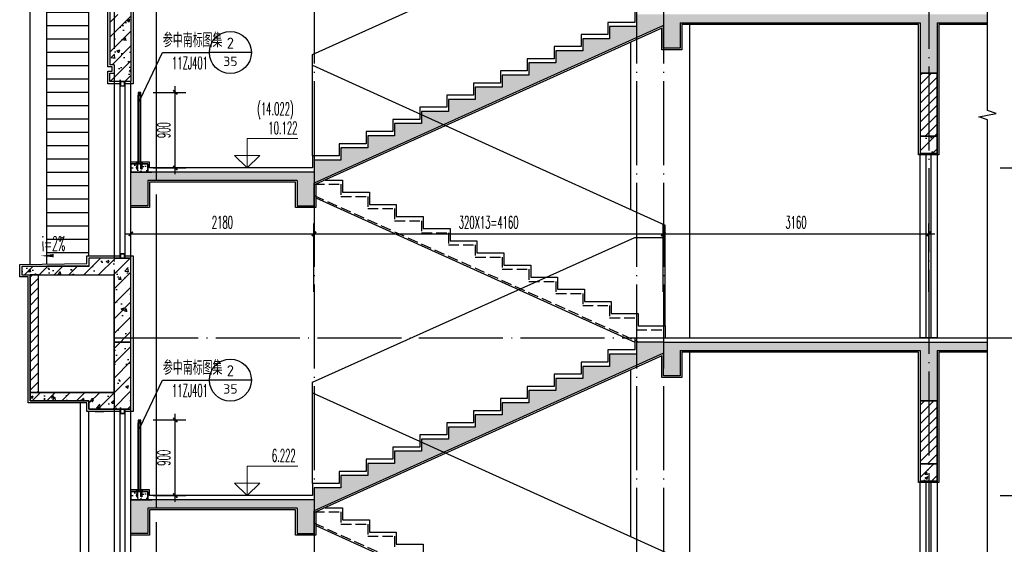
# Model space of a CAD drawing. Extents: x 1779708 to 7299578, y -1121471 to 88434.
# Tile 705 of 1056: x 6155806 to 6167532, y -962174 to -955929. Entities that reach past the tile are written whole.
import ezdxf
from ezdxf.enums import TextEntityAlignment as Align

# ---------------------------------------------------------------- set-up
doc = ezdxf.new("R2010")
doc.units = 0
doc.header["$LTSCALE"] = 1000
doc.header["$MEASUREMENT"] = 0
doc.linetypes.add('DASH', pattern=[0.35, 0.25, -0.1])
doc.linetypes.add('DOTE', pattern=[2.42, 2, -0.2, 0.02, -0.2])
doc.layers.get('0').update_dxf_attribs({"linetype": 'CONTINUOUS'})
doc.layers.get('Defpoints').update_dxf_attribs({"linetype": 'CONTINUOUS'})
doc.layers.add('DIM_ELEV', color=3, linetype='CONTINUOUS', lineweight=13)
for name, color, linetype in [('DIM_IDEN', 3, 'CONTINUOUS'), ('DIM_SYMB', 3, 'CONTINUOUS'), ('DOTE', 1, 'DOTE'), ('LG', 32, 'CONTINUOUS'), ('PUB_DIM', 3, 'CONTINUOUS'), ('PUB_TEXT', 7, 'CONTINUOUS'), ('S_E_STAIR', 4, 'CONTINUOUS'), ('WALL', 255, 'CONTINUOUS'), ('WINDOW', 2, 'CONTINUOUS'), ('可见线', 6, 'CONTINUOUS'), ('填充细线', 8, 'CONTINUOUS'), ('栏杆', 6, 'CONTINUOUS'), ('立面细线', 114, 'CONTINUOUS'), ('粉刷线', 213, 'CONTINUOUS')]:
    doc.layers.add(name, color=color, linetype=linetype)
doc.styles.add('_TCH_DIM', font='SIMPLEX.shx', dxfattribs={"width": 0.7, "bigfont": 'GBCBIG.shx'})
doc.styles.add('_TCH_DIM_T3', font='SIMPLEX.shx', dxfattribs={"width": 0.494118, "bigfont": 'GBCBIG.shx'})
doc.styles.get("Standard").update_dxf_attribs({"font": 'GBENOR', "bigfont": 'GBCBIG'})
doc.dimstyles.new('_TCH_ARCH&&50', dxfattribs={"dimtxt": 148.75, "dimasz": 50, "dimexe": 125, "dimexo": 150, "dimgap": 63.125, "dimtad": 1, "dimdec": 0, "dimzin": 0, "dimdsep": 46, "dimtxsty": '_TCH_DIM_T3', "dimblk": 'ARCHTICK', "dimcen": 0.09, "dimdle": 75, "dimclrt": 7, "dimazin": 2, "dimtfac": 1, "dimtdec": 0, "dimtix": 1, "dimtmove": 2, "dimatfit": 3, "dimfxl": 250, "dimtolj": 1, "dimtzin": 0, "dimarcsym": 0})
pattern_1 = [(45, (754033.014, 172694.524), (-56.1266008, 56.1266008), [])]
pattern_2 = [(45, (754033.01, 172694.52), (-88.3883476, 88.3883476), []), (50, (754033, 172694.52), (358.630091, -31.376067), [37.5, -412.5]), (355, (754033, 172694.52), (-69.375667, 376.096067), [30, -330]), (100.4514, (754062.9, 172691.9), (289.25469, 344.71977), [31.870095, -350.571056]), (46.1842, (754033, 172794.52), (533.620524, -82.759507), [56.25, -618.75]), (96.6356, (754077.5, 172787.63), (467.331353, 487.058935), [47.805144, -525.8565]), (351.1842, (754033, 172794.5), (467.33097, 487.0593), [45, -495]), (21, (754083, 172769.52), (298.453526, -201.309445), [37.5, -412.5]), (326, (754083, 172769.52), (121.657666, 362.575023), [30, -330]), (71.4514, (754107.9, 172752.75), (420.111314, 161.265248), [31.870095, -350.571056]), (37.5, (754033.01, 172694.52), (6.0799277, 166.446927), [0, -326, 0, -335, 0, -331.25]), (7.5, (754033.01, 172694.52), (131.534769, 197.205856), [0, -191, 0, -318.5, 0, -126.25]), (327.5, (753921.51, 172694.52), (266.911218, -11.277436), [0, -125, 0, -390, 0, -517.5]), (317.5, (753871.51, 172694.52), (291.593085, 50.052491), [0, -162.5, 0, -259, 0, -367.5])]
pattern_3 = [(45, (0, -29700), (-88.3883476, 88.3883476), []), (50, (0, -29700), (358.630091, -31.376067), [37.5, -412.5]), (355, (0, -29700), (-69.375667, 376.096067), [30, -330]), (100.4514, (29.9, -29702.6), (289.25469, 344.719771), [31.870095, -350.571056]), (46.1842, (0, -29600), (533.620524, -82.759507), [56.25, -618.75]), (96.6356, (44.47, -29606.9), (467.331353, 487.058935), [47.805144, -525.8565]), (351.1842, (0, -29600), (467.330973, 487.0593), [45, -495]), (21, (50, -29625), (298.453526, -201.309445), [37.5, -412.5]), (326, (50, -29625), (121.657666, 362.575023), [30, -330]), (71.4514, (74.87, -29641.78), (420.111314, 161.265248), [31.870095, -350.571056]), (37.5, (0, -29700), (6.0799277, 166.446927), [0, -326, 0, -335, 0, -331.25]), (7.5, (0, -29700), (131.5347687, 197.205856), [0, -191, 0, -318.5, 0, -126.25]), (327.5, (-111.5, -29700), (266.911218, -11.277436), [0, -125, 0, -390, 0, -517.5]), (317.5, (-161.5, -29700), (291.593085, 50.052491), [0, -162.5, 0, -259, 0, -367.5])]

# ---------------------------------------------------------------- blocks, each defined once
blk = doc.blocks.new('A$C7C724075')
at = {"layer": 'LG'}
for p, q in [((24, 65), (24, 883)), ((30, 65), (30, 883)), ((50, 65), (50, 883)), ((56, 65), (56, 883)), ((6, 67), (24, 67)), ((6, 65), (6, 67)), ((24, 65), (6, 65)), ((8, 75), (8, 71)), ((8, 69), (8, 67)), ((22, 69), (8, 69)), ((9, 14), (8, 5)), ((8, 5), (10, 5)), ((9, 55), (9, 14)), ((21, 55), (9, 55)), ((10, 5), (9, 0)), ((10, 79), (11, 80)), ((10, 79), (19, 79)), ((10, 76), (10, 79)), ((20, 76), (10, 76)), ((20, 69), (10, 69)), ((10, 55), (10, 65)), ((10, 36), (12, 36)), ((10, 5), (10, 36)), ((11, 80), (19, 80)), ((11, 71), (11, 75)), ((12, 36), (12, 5)), ((12, 5), (18, 5)), ((18, 71), (18, 75)), ((18, 5), (18, 36)), ((18, 36), (19, 36)), ((19, 80), (19, 79)), ((19, 79), (19, 76)), ((19, 55), (19, 65)), ((19, 36), (19, 5)), ((20, 0), (19, 5)), ((19, 5), (22, 5)), ((21, 14), (21, 55)), ((22, 5), (21, 14)), ((22, 71), (22, 75)), ((22, 67), (22, 69)), ((24, 67), (24, 65)), ((70, 79), (61, 79)), ((61, 55), (61, 65)), ((62, 71), (62, 75)), ((69, 71), (69, 75)), ((70, 55), (70, 65)), ((9, 0), (20, 0))]:
    blk.add_line(p, q, dxfattribs=at)
for points in [[(24, 915), (56, 915), (56, 883), (24, 883)], [(29, 910), (51, 910), (51, 888), (29, 888)], [(0, 59), (80, 59), (80, 65), (0, 65)], [(56, 65), (74, 65), (74, 67), (56, 67)], [(62, 5), (62, 36), (61, 36), (61, 5), (58, 5), (59, 14), (59, 55), (71, 55), (71, 14), (72, 5), (70, 5), (70, 36), (68, 36), (68, 5)]]:
    blk.add_lwpolyline(points, close=True, dxfattribs=at)
blk.add_lwpolyline([(61, 70, -0.152179), (59, 70, -0.414214), (58, 71), (58, 75, -0.414214), (59, 76, -0.152179), (61, 76, -0.414214), (62, 75, -0.414214), (62, 76, -0.106972), (68, 76, -0.414214), (69, 75, -0.414214), (69, 76, -0.163695), (72, 76, -0.414214), (72, 75), (72, 71, -0.414214), (72, 70, -0.163695), (69, 70, -0.414214), (69, 71, -0.414214), (68, 70, -0.106972), (62, 70, -0.414214), (62, 71, -0.414214)], format="xyb", close=True, dxfattribs=at)
for points in [[(58, 67), (58, 69), (72, 69), (72, 67)], [(70, 5), (71, 0), (60, 0), (61, 5)], [(70, 76), (70, 79), (69, 80), (61, 80), (61, 79), (61, 76)]]:
    blk.add_lwpolyline(points, dxfattribs=at)
for points in [[(59, 76, 0.133077), (60, 76), (70, 76, 0.130908), (71, 76)], [(59, 70, -0.133077), (60, 69), (70, 69, -0.130908), (71, 70)]]:
    blk.add_lwpolyline(points, format="xyb", dxfattribs=at)
at = {"layer": 'LG', "extrusion": (0, 0, -1)}
for centre, major_axis, start_param, end_param in [((8, 75), (-0.514, 0.514), 5.497787, 7.068583), ((9, 72), (-2.42, 2.42), 0.460887, 1.10991), ((8, 71), (0.514, 0.514), 2.356194, 3.926991), ((9, 73), (-2.42, 2.42), 3.602479, 4.251502), ((8, 77), (-1.17, 1.17), 2.950906, 3.471579), ((8, 68), (1.17, 1.17), -0.329986, 0.190687), ((11, 75), (0.514, 0.514), -0.785398, 0.785398), ((12, 75), (-0.514, 0.514), 5.497787, 7.068583), ((12, 71), (0.514, 0.514), 2.356194, 3.926991), ((11, 71), (-0.514, 0.514), 2.356194, 3.926991), ((15, 63), (9.42, 9.42), -0.998532, -0.572265), ((15, 83), (9.42, 9.42), 2.143061, 2.569328), ((18, 75), (0.514, 0.514), -0.785398, 0.785398), ((19, 75), (-0.514, 0.514), 5.497787, 7.068583), ((19, 71), (0.514, 0.514), 2.356194, 3.926991), ((18, 71), (-0.514, 0.514), 2.356194, 3.926991), ((20, 72), (-2.81, 2.81), 0.483357, 1.08744), ((20, 74), (-2.81, 2.81), 3.624949, 4.229032), ((21, 77), (1.17, 1.17), 2.80308, 3.332279), ((21, 68), (-1.17, 1.17), 6.092499, 6.621698), ((21, 75), (0.514, 0.514), -0.785398, 0.785398), ((21, 71), (-0.514, 0.514), 2.356194, 3.926991)]:
    blk.add_ellipse(centre, major_axis=major_axis, ratio=1, start_param=start_param, end_param=end_param, dxfattribs=at)
blk = doc.blocks.new('_ArchTick')
at = {"color": 0, "linetype": 'ByBlock', "const_width": 0.4}
blk.add_lwpolyline([(-0.5, -0.5), (0.5, 0.5)], dxfattribs=at)
blk = doc.blocks.new('*D2901')
at = {"layer": 'Defpoints', "color": 0, "transparency": 16777216}
for p in [(6157247, -956794), (6157659, -956794), (6157247, -957694)]:
    blk.add_point(p, dxfattribs=at)
at = {"layer": 'PUB_DIM', "color": 0, "lineweight": -2, "transparency": 16777216}
for p, q in [((6157659, -957769), (6157659, -956719)), ((6157397, -956794), (6157784, -956794)), ((6157397, -957694), (6157784, -957694))]:
    blk.add_line(p, q, dxfattribs=at)
at = {"layer": 'PUB_DIM', "color": 0, "lineweight": -2, "transparency": 16777216, "xscale": 50, "yscale": 50, "zscale": 50}
for p, rotation in [((6157659, -956794), 90), ((6157659, -957694), 270)]:
    blk.add_blockref('_ArchTick', p, dxfattribs=dict(at, rotation=rotation))
at = {"layer": 'PUB_DIM', "color": 7, "transparency": 16777216, "insert": (6157522, -957244), "char_height": 148.8, "attachment_point": 5, "rotation": 90, "style": '_TCH_DIM_T3'}
blk.add_mtext('\\A1;900', dxfattribs=at)
blk = doc.blocks.new('*D2902')
at = {"layer": 'Defpoints', "color": 0, "transparency": 16777216}
for p in [(6157247, -960694), (6157659, -960694), (6157247, -961594)]:
    blk.add_point(p, dxfattribs=at)
at = {"layer": 'PUB_DIM', "color": 0, "lineweight": -2, "transparency": 16777216}
for p, q in [((6157659, -961669), (6157659, -960619)), ((6157397, -960694), (6157784, -960694)), ((6157397, -961594), (6157784, -961594))]:
    blk.add_line(p, q, dxfattribs=at)
at = {"layer": 'PUB_DIM', "color": 0, "lineweight": -2, "transparency": 16777216, "xscale": 50, "yscale": 50, "zscale": 50}
for p, rotation in [((6157659, -960694), 90), ((6157659, -961594), 270)]:
    blk.add_blockref('_ArchTick', p, dxfattribs=dict(at, rotation=rotation))
at = {"layer": 'PUB_DIM', "color": 7, "transparency": 16777216, "insert": (6157522, -961144), "char_height": 148.8, "attachment_point": 5, "rotation": 90, "style": '_TCH_DIM_T3'}
blk.add_mtext('\\A1;900', dxfattribs=at)
blk = doc.blocks.new('*D2914')
at = {"layer": 'Defpoints', "color": 0, "transparency": 16777216}
for p in [(6159311, -958478), (6157131, -959319), (6159311, -959319)]:
    blk.add_point(p, dxfattribs=at)
at = {"layer": 'PUB_DIM', "color": 0, "lineweight": -2, "transparency": 16777216}
for p, q in [((6157131, -959169), (6157131, -958353)), ((6159311, -959169), (6159311, -958353)), ((6157056, -958478), (6159386, -958478))]:
    blk.add_line(p, q, dxfattribs=at)
at = {"layer": 'PUB_DIM', "color": 0, "lineweight": -2, "transparency": 16777216, "xscale": 50, "yscale": 50, "zscale": 50, "rotation": 180}
blk.add_blockref('_ArchTick', (6157131, -958478), dxfattribs=at)
at = {"layer": 'PUB_DIM', "color": 0, "lineweight": -2, "transparency": 16777216, "xscale": 50, "yscale": 50, "zscale": 50}
blk.add_blockref('_ArchTick', (6159311, -958478), dxfattribs=at)
at = {"layer": 'PUB_DIM', "color": 7, "transparency": 16777216, "insert": (6158221, -958341), "char_height": 148.8, "attachment_point": 5, "style": '_TCH_DIM_T3'}
blk.add_mtext('\\A1;2180', dxfattribs=at)
blk = doc.blocks.new('*D2915')
at = {"layer": 'Defpoints', "color": 0, "transparency": 16777216}
for p in [(6163471, -958478), (6159311, -959319), (6163471, -959319)]:
    blk.add_point(p, dxfattribs=at)
at = {"layer": 'PUB_DIM', "color": 0, "lineweight": -2, "transparency": 16777216}
for p, q in [((6159311, -959169), (6159311, -958353)), ((6163471, -959169), (6163471, -958353)), ((6159236, -958478), (6163546, -958478))]:
    blk.add_line(p, q, dxfattribs=at)
at = {"layer": 'PUB_DIM', "color": 0, "lineweight": -2, "transparency": 16777216, "xscale": 50, "yscale": 50, "zscale": 50, "rotation": 180}
blk.add_blockref('_ArchTick', (6159311, -958478), dxfattribs=at)
at = {"layer": 'PUB_DIM', "color": 0, "lineweight": -2, "transparency": 16777216, "xscale": 50, "yscale": 50, "zscale": 50}
blk.add_blockref('_ArchTick', (6163471, -958478), dxfattribs=at)
at = {"layer": 'PUB_DIM', "color": 7, "transparency": 16777216, "insert": (6161391, -958341), "char_height": 148.75, "attachment_point": 5, "style": '_TCH_DIM_T3'}
blk.add_mtext('\\A1;320X13=4160', dxfattribs=at)
blk = doc.blocks.new('*D2916')
at = {"layer": 'Defpoints', "color": 0, "transparency": 16777216}
for p in [(6166631, -958478), (6163471, -959319), (6166631, -959319)]:
    blk.add_point(p, dxfattribs=at)
at = {"layer": 'PUB_DIM', "color": 0, "lineweight": -2, "transparency": 16777216}
for p, q in [((6163471, -959169), (6163471, -958353)), ((6166631, -959169), (6166631, -958353)), ((6163396, -958478), (6166706, -958478))]:
    blk.add_line(p, q, dxfattribs=at)
at = {"layer": 'PUB_DIM', "color": 0, "lineweight": -2, "transparency": 16777216, "xscale": 50, "yscale": 50, "zscale": 50, "rotation": 180}
blk.add_blockref('_ArchTick', (6163471, -958478), dxfattribs=at)
at = {"layer": 'PUB_DIM', "color": 0, "lineweight": -2, "transparency": 16777216, "xscale": 50, "yscale": 50, "zscale": 50}
blk.add_blockref('_ArchTick', (6166631, -958478), dxfattribs=at)
at = {"layer": 'PUB_DIM', "color": 7, "transparency": 16777216, "insert": (6165051, -958341), "char_height": 148.8, "attachment_point": 5, "style": '_TCH_DIM_T3'}
blk.add_mtext('\\A1;3160', dxfattribs=at)
blk = doc.blocks.new('*D2919')
at = {"layer": 'Defpoints', "color": 0, "transparency": 16777216}
for p in [(6167331, -955816), (6167931, -955816), (6167331, -957694)]:
    blk.add_point(p, dxfattribs=at)
at = {"layer": 'PUB_DIM', "color": 0, "lineweight": -2, "transparency": 16777216}
for p, q in [((6167481, -955816), (6168056, -955816)), ((6167931, -957769), (6167931, -955741)), ((6167481, -957694), (6168056, -957694))]:
    blk.add_line(p, q, dxfattribs=at)
at = {"layer": 'PUB_DIM', "color": 0, "lineweight": -2, "transparency": 16777216, "xscale": 50, "yscale": 50, "zscale": 50}
for p, rotation in [((6167931, -955816), 90), ((6167931, -957694), 270)]:
    blk.add_blockref('_ArchTick', p, dxfattribs=dict(at, rotation=rotation))
at = {"layer": 'PUB_DIM', "color": 7, "transparency": 16777216, "insert": (6167794, -956755), "char_height": 148.75, "attachment_point": 5, "rotation": 90, "style": '_TCH_DIM_T3'}
blk.add_mtext('\\A1;144X13=1878', dxfattribs=at)
blk = doc.blocks.new('*D2920')
at = {"layer": 'Defpoints', "color": 0, "transparency": 16777216}
for p in [(6167331, -957694), (6167931, -957694), (6167331, -959716)]:
    blk.add_point(p, dxfattribs=at)
at = {"layer": 'PUB_DIM', "color": 0, "lineweight": -2, "transparency": 16777216}
for p, q in [((6167481, -957694), (6168056, -957694)), ((6167931, -959791), (6167931, -957619)), ((6167481, -959716), (6168056, -959716))]:
    blk.add_line(p, q, dxfattribs=at)
at = {"layer": 'PUB_DIM', "color": 0, "lineweight": -2, "transparency": 16777216, "xscale": 50, "yscale": 50, "zscale": 50}
for p, rotation in [((6167931, -957694), 90), ((6167931, -959716), 270)]:
    blk.add_blockref('_ArchTick', p, dxfattribs=dict(at, rotation=rotation))
at = {"layer": 'PUB_DIM', "color": 7, "transparency": 16777216, "insert": (6167794, -958705), "char_height": 148.75, "attachment_point": 5, "rotation": 90, "style": '_TCH_DIM_T3'}
blk.add_mtext('\\A1;144X14=2022', dxfattribs=at)
blk = doc.blocks.new('*D2921')
at = {"layer": 'Defpoints', "color": 0, "transparency": 16777216}
for p in [(6167331, -959716), (6167931, -959716), (6167331, -961594)]:
    blk.add_point(p, dxfattribs=at)
at = {"layer": 'PUB_DIM', "color": 0, "lineweight": -2, "transparency": 16777216}
for p, q in [((6167931, -961669), (6167931, -959641)), ((6167481, -959716), (6168056, -959716)), ((6167481, -961594), (6168056, -961594))]:
    blk.add_line(p, q, dxfattribs=at)
at = {"layer": 'PUB_DIM', "color": 0, "lineweight": -2, "transparency": 16777216, "xscale": 50, "yscale": 50, "zscale": 50}
for p, rotation in [((6167931, -959716), 90), ((6167931, -961594), 270)]:
    blk.add_blockref('_ArchTick', p, dxfattribs=dict(at, rotation=rotation))
at = {"layer": 'PUB_DIM', "color": 7, "transparency": 16777216, "insert": (6167794, -960655), "char_height": 148.75, "attachment_point": 5, "rotation": 90, "style": '_TCH_DIM_T3'}
blk.add_mtext('\\A1;144X13=1878', dxfattribs=at)
blk = doc.blocks.new('*D2922')
at = {"layer": 'Defpoints', "color": 0, "transparency": 16777216}
for p in [(6167331, -961594), (6167931, -961594), (6167331, -963616)]:
    blk.add_point(p, dxfattribs=at)
at = {"layer": 'PUB_DIM', "color": 0, "lineweight": -2, "transparency": 16777216}
for p, q in [((6167931, -963691), (6167931, -961519)), ((6167481, -961594), (6168056, -961594)), ((6167481, -963616), (6168056, -963616))]:
    blk.add_line(p, q, dxfattribs=at)
at = {"layer": 'PUB_DIM', "color": 0, "lineweight": -2, "transparency": 16777216, "xscale": 50, "yscale": 50, "zscale": 50}
for p, rotation in [((6167931, -961594), 90), ((6167931, -963616), 270)]:
    blk.add_blockref('_ArchTick', p, dxfattribs=dict(at, rotation=rotation))
at = {"layer": 'PUB_DIM', "color": 7, "transparency": 16777216, "insert": (6167794, -962605), "char_height": 148.75, "attachment_point": 5, "rotation": 90, "style": '_TCH_DIM_T3'}
blk.add_mtext('\\A1;144X14=2022', dxfattribs=at)

msp = doc.modelspace()

# ---------------------------------------------------------------- hatches: boundary and pattern name
at = {"layer": '填充细线'}
h = msp.add_hatch(dxfattribs=at)
h.set_pattern_fill('钢筋混凝土', color=256, scale=50)
h.set_pattern_definition([(45, (711772.96, 167775.97), (-88.3883476, 88.3883476), []), (50, (711772.96, 167775.97), (358.630091, -31.376067), [37.5, -412.5]), (355, (711772.96, 167775.97), (-69.375667, 376.096067), [30, -330]), (100.4514, (711802.84, 167773.35), (289.25469, 344.71977), [31.870095, -350.571056]), (46.1842, (711772.96, 167875.97), (533.620524, -82.759507), [56.25, -618.75]), (96.6356, (711817.4, 167869.07), (467.331353, 487.058935), [47.805144, -525.8565]), (351.1842, (711772.96, 167875.97), (467.33097, 487.0593), [45, -495]), (21, (711822.96, 167850.97), (298.453526, -201.309445), [37.5, -412.5]), (326, (711822.96, 167850.97), (121.657666, 362.575023), [30, -330]), (71.4514, (711847.83, 167834.2), (420.111314, 161.265248), [31.870095, -350.571056]), (37.5, (711772.96, 167775.97), (6.0799277, 166.446927), [0, -326, 0, -335, 0, -331.25]), (7.5, (711772.96, 167775.97), (131.534769, 197.205856), [0, -191, 0, -318.5, 0, -126.25]), (327.5, (711661.46, 167775.97), (266.911218, -11.277436), [0, -125, 0, -390, 0, -517.5]), (317.5, (711611.46, 167775.97), (291.593085, 50.052491), [0, -162.5, 0, -259, 0, -367.5])])
h.paths.add_polyline_path([(6157131.5, -955866.3), (6156931.5, -955866.3), (6156931.5, -956666.3), (6157131.5, -956666.3)])
h.paths.add_polyline_path([(6156931.5, -955866.3), (6156881.5, -955866.3), (6156881.5, -956466.3), (6156931.5, -956466.3)])
h.paths.add_polyline_path([(6156931.5, -956566.3), (6156881.5, -956566.3), (6156881.5, -956666.3), (6156931.5, -956666.3)])
h = msp.add_hatch(dxfattribs=at)
h.set_pattern_fill('钢筋混凝土', color=256, scale=50, style=0)
h.set_pattern_definition(pattern_3)
h.paths.add_polyline_path([(6161551.5, -956588.5), (6161551.5, -956733), (6161231.5, -956733), (6161231.5, -956877.4), (6160911.5, -956877.4), (6160911.5, -957021.8), (6160591.5, -957021.8), (6160591.5, -957166.3), (6160271.5, -957166.3), (6160271.5, -957310.7), (6159951.5, -957310.7), (6159951.5, -957455.2), (6159631.5, -957455.2), (6159631.5, -957599.6), (6159311.5, -957599.6), (6159311.5, -957744.1), (6157131.5, -957744.1), (6157131.5, -958144.1), (6157331.5, -958144.1), (6157331.5, -957844.1), (6159111.5, -957844.1), (6159111.5, -958144.1), (6159311.5, -958144.1), (6159311.5, -957875.7), (6163471.5, -955997.9), (6163471.5, -956266.3), (6163671.5, -956266.3), (6163671.5, -955966.3), (6166531.5, -955966.3), (6166531.5, -956566.3), (6166731.5, -956566.3), (6166731.5, -955966.3), (6167331.5, -955966.3), (6167331.5, -955866.3), (6163471.5, -955866.3), (6163151.5, -955866.3), (6163151.5, -956010.7), (6162831.5, -956010.7), (6162831.5, -956155.2), (6162511.5, -956155.2), (6162511.5, -956299.6), (6162191.5, -956299.6), (6162191.5, -956444.1), (6161871.5, -956444.1), (6161871.5, -956588.5)])
h = msp.add_hatch(dxfattribs=at)
h.set_pattern_fill('ANSI31', color=256, scale=50, style=0)
h.set_pattern_definition(pattern_1)
h.paths.add_polyline_path([(6166731.5, -956566.3), (6166531.5, -956566.3), (6166531.5, -957316.3), (6166731.5, -957316.3)])
h = msp.add_hatch(dxfattribs=at)
h.set_pattern_fill('钢筋混凝土', color=256, scale=50, style=0)
h.set_pattern_definition(pattern_2)
h.paths.add_polyline_path([(6166731.5, -957316.3), (6166531.5, -957316.3), (6166531.5, -957516.3), (6166731.5, -957516.3)])
h = msp.add_hatch(dxfattribs=at)
h.set_pattern_fill('混凝土', color=256, scale=20, style=0)
h.set_pattern_definition([(50, (871034.71, 168866.75), (143.4520365, -12.550427), [15, -165]), (355, (871034.71, 168866.75), (-27.7502667, 150.4384267), [12, -132]), (100.4514, (871046.66, 168865.7), (115.7018763, 137.8879084), [12.748038, -140.2284224]), (46.1842, (871034.71, 168906.75), (213.44821, -33.103803), [22.5, -247.5]), (96.6356, (871052.5, 168903.99), (186.932541, 194.823574), [19.122058, -210.3426]), (351.1842, (871034.7, 168906.75), (186.932389, 194.82372), [18, -198]), (21, (871054.71, 168896.75), (119.3814104, -80.5237781), [15, -165]), (326, (871054.71, 168896.75), (48.6630664, 145.030009), [12, -132]), (71.4514, (871064.66, 168890.04), (168.0445257, 64.5060993), [12.748038, -140.2284224]), (37.5, (871034.71, 168866.746), (2.43197106, 66.57877077), [0, -130.4, 0, -134, 0, -132.5]), (7.5, (871034.71, 168866.746), (52.6139075, 78.8823424), [0, -76.4, 0, -127.4, 0, -50.5]), (327.5, (870990.11, 168866.746), (106.76448723, -4.51097435), [0, -50, 0, -156, 0, -207]), (317.5, (870970.11, 168866.75), (116.6372339, 20.0209965), [0, -65, 0, -103.6, 0, -147])])
h.paths.add_polyline_path([(6157131.5, -957644.1), (6157331.5, -957644.1), (6157331.5, -957744.1), (6157131.5, -957744.1)])
h = msp.add_hatch(dxfattribs=at)
h.set_pattern_fill('钢筋混凝土', color=256, scale=50, style=0)
h.set_pattern_definition(pattern_2)
h.paths.add_polyline_path([(6157131.5, -958766.3), (6156631.5, -958766.3), (6156631.5, -958866.3), (6155831.5, -958866.3), (6155831.5, -958966.3), (6156931.5, -958966.3), (6156931.5, -959766.3), (6157131.5, -959766.3)])
h.paths.add_polyline_path([(6157131.5, -959766.3), (6156931.5, -959766.3), (6156931.5, -960366.3), (6155931.5, -960366.3), (6155931.5, -960466.3), (6156631.5, -960466.3), (6156631.5, -960566.3), (6157131.5, -960566.3)])
h = msp.add_hatch(dxfattribs=at)
h.set_pattern_fill('ANSI31', color=256, scale=50, style=0)
h.set_pattern_definition(pattern_1)
h.paths.add_polyline_path([(6156031.5, -958966.3), (6155931.5, -958966.3), (6155931.5, -960366.3), (6156031.5, -960366.3)])
h = msp.add_hatch(dxfattribs=at)
h.set_pattern_fill('钢筋混凝土', color=256, scale=50, style=0)
h.set_pattern_definition(pattern_3)
h.paths.add_polyline_path([(6161871.5, -960344.1), (6161871.5, -960488.5), (6161551.5, -960488.5), (6161551.5, -960633), (6161231.5, -960633), (6161231.5, -960777.4), (6160911.5, -960777.4), (6160911.5, -960921.8), (6160591.5, -960921.8), (6160591.5, -961066.3), (6160271.5, -961066.3), (6160271.5, -961210.7), (6159951.5, -961210.7), (6159951.5, -961355.2), (6159631.5, -961355.2), (6159631.5, -961499.6), (6159311.5, -961499.6), (6159311.5, -961644.1), (6157131.5, -961644.1), (6157131.5, -962044.1), (6157331.5, -962044.1), (6157331.5, -961744.1), (6159111.5, -961744.1), (6159111.5, -962044.1), (6159311.5, -962044.1), (6159311.5, -961775.7), (6163471.5, -959897.9), (6163471.5, -960166.3), (6163671.5, -960166.3), (6163671.5, -959866.3), (6166531.5, -959866.3), (6166531.5, -960466.3), (6166731.5, -960466.3), (6166731.5, -959866.3), (6167331.5, -959866.3), (6167331.5, -959766.3), (6163471.5, -959766.3), (6163151.5, -959766.3), (6163151.5, -959910.7), (6162831.5, -959910.7), (6162831.5, -960055.2), (6162511.5, -960055.2), (6162511.5, -960199.6), (6162191.5, -960199.6), (6162191.5, -960344.1)])
h = msp.add_hatch(dxfattribs=at)
h.set_pattern_fill('ANSI31', color=256, scale=50, style=0)
h.set_pattern_definition(pattern_1)
h.paths.add_polyline_path([(6166731.5, -960466.3), (6166531.5, -960466.3), (6166531.5, -961216.3), (6166731.5, -961216.3)])
h = msp.add_hatch(dxfattribs=at)
h.set_pattern_fill('钢筋混凝土', color=256, scale=50, style=0)
h.set_pattern_definition(pattern_2)
h.paths.add_polyline_path([(6166731.5, -961216.3), (6166531.5, -961216.3), (6166531.5, -961416.3), (6166731.5, -961416.3)])
h = msp.add_hatch(dxfattribs=at)
h.set_pattern_fill('混凝土', color=256, scale=20, style=0)
h.set_pattern_definition([(50, (871034.71, 164966.75), (143.4520365, -12.550427), [15, -165]), (355, (871034.71, 164966.75), (-27.7502667, 150.4384267), [12, -132]), (100.4514, (871046.66, 164965.7), (115.7018763, 137.8879084), [12.748038, -140.2284224]), (46.1842, (871034.71, 165006.75), (213.44821, -33.103803), [22.5, -247.5]), (96.6356, (871052.5, 165003.99), (186.932541, 194.823574), [19.122058, -210.3426]), (351.1842, (871034.7, 165006.75), (186.932389, 194.82372), [18, -198]), (21, (871054.71, 164996.75), (119.3814104, -80.5237781), [15, -165]), (326, (871054.71, 164996.75), (48.6630664, 145.030009), [12, -132]), (71.4514, (871064.66, 164990.04), (168.0445257, 64.5060993), [12.748038, -140.2284224]), (37.5, (871034.71, 164966.746), (2.43197106, 66.57877077), [0, -130.4, 0, -134, 0, -132.5]), (7.5, (871034.71, 164966.746), (52.6139075, 78.8823424), [0, -76.4, 0, -127.4, 0, -50.5]), (327.5, (870990.11, 164966.746), (106.76448723, -4.51097435), [0, -50, 0, -156, 0, -207]), (317.5, (870970.11, 164966.75), (116.6372339, 20.0209965), [0, -65, 0, -103.6, 0, -147])])
h.paths.add_polyline_path([(6157131.5, -961544.1), (6157331.5, -961544.1), (6157331.5, -961644.1), (6157131.5, -961644.1)])
at = {"layer": '立面细线'}
h = msp.add_hatch(dxfattribs=at)
h.set_pattern_fill('ANSI31', color=256, scale=100, angle=135, style=0)
h.set_pattern_definition([(180, (378242.16, 530376.69), (-1e-14, -158.75), [])])
h.paths.add_polyline_path([(6156631.5, -958966.3), (6156131.5, -958966.3), (6156131.5, -948766.3), (6156631.5, -948766.3)])

# ---------------------------------------------------------------- linework, layer by layer
at = {"layer": 'DIM_ELEV'}
for p, q in [((6158515, -957694.1), (6158515, -957344.1)), ((6158515, -957344.1), (6159118.8, -957344.1)), ((6158515, -957694.1), (6158365, -957544.1)), ((6158365, -957544.1), (6158665, -957544.1)), ((6158515, -957694.1), (6158665, -957544.1)), ((6158515, -961594.1), (6158515, -961244.1)), ((6158515, -961244.1), (6159118.8, -961244.1)), ((6158515, -961594.1), (6158365, -961444.1)), ((6158365, -961444.1), (6158665, -961444.1)), ((6158515, -961594.1), (6158665, -961444.1))]:
    msp.add_line(p, q, dxfattribs=at)
at = {"layer": 'DIM_IDEN'}
for p, q in [((6157240.7, -956878.3), (6157507.7, -956319.4)), ((6157507.7, -956319.4), (6158065.3, -956319.4)), ((6158565.3, -956319.4), (6158065.3, -956319.4)), ((6157240.7, -960778.3), (6157507.7, -960219.4)), ((6157507.7, -960219.4), (6158065.3, -960219.4)), ((6158565.3, -960219.4), (6158065.3, -960219.4))]:
    msp.add_line(p, q, dxfattribs=at)
for points in [[(6157245.9, -956886.5, 1), (6157227.7, -956886.5, 1)], [(6157245.9, -960786.5, 1), (6157227.7, -960786.5, 1)]]:
    msp.add_lwpolyline(points, format="xyb", close=True, dxfattribs=at)
for centre in [(6158315.3, -956319.4), (6158315.3, -960219.4)]:
    msp.add_circle(centre, 250, dxfattribs=at)
at = {"layer": 'DIM_SYMB'}
msp.add_lwpolyline([(6167331.5, -968166.3), (6167331.5, -957122.5), (6167226.5, -957084.3), (6167436.5, -957047.3), (6167331.5, -957010), (6167331.5, -945966.3)], dxfattribs=at)
msp.add_lwpolyline([(6156369, -958734.8, 0, 0, 0), (6156060.5, -958739.9, 0, 40, 0), (6156210.5, -958737.4, 0, 0, 0)], format="xyseb", dxfattribs=at)
at = {"layer": 'DOTE', "ltscale": 0.5}
for p, q in [((6156931.5, -948016.3), (6156931.5, -968666.3)), ((6166631.5, -948016.3), (6166631.5, -968666.3)), ((6166631.5, -948016.3), (6166631.5, -968960.9)), ((6159311.5, -950610.8), (6159311.5, -968928.5)), ((6163151.5, -950610.8), (6163151.5, -963616.3)), ((6163471.5, -950610.8), (6163471.5, -963616.3))]:
    msp.add_line(p, q, dxfattribs=at)
msp.add_lwpolyline([(6156931.5, -959716.3), (6168131.5, -959716.3)], dxfattribs=at)
at = {"layer": 'S_E_STAIR', "linetype": 'DASH', "ltscale": 0.5}
for p, q in [((6159311.5, -958020.2), (6163179.8, -959766.3)), ((6159311.5, -961920.2), (6163179.8, -963666.3))]:
    msp.add_line(p, q, dxfattribs=at)
at = {"layer": 'S_E_STAIR', "ltscale": 0.5}
for p, q in [((6159331.5, -958051.1), (6163131.5, -959766.4)), ((6159331.5, -961951.1), (6163020.4, -963616.3))]:
    msp.add_line(p, q, dxfattribs=at)
at = {"layer": 'S_E_STAIR', "linetype": 'DASH', "ltscale": 0.5}
for points in [[(6159311.5, -957744.1), (6159311.5, -957888.5), (6159631.5, -957888.5), (6159631.5, -958033), (6159951.5, -958033), (6159951.5, -958177.4), (6160271.5, -958177.4), (6160271.5, -958321.8), (6160591.5, -958321.8), (6160591.5, -958466.3), (6160911.5, -958466.3), (6160911.5, -958610.7), (6161231.5, -958610.7), (6161231.5, -958755.2), (6161551.5, -958755.2), (6161551.5, -958899.6), (6161871.5, -958899.6), (6161871.5, -959044.1), (6162191.5, -959044.1), (6162191.5, -959188.5), (6162511.5, -959188.5), (6162511.5, -959333), (6162831.5, -959333), (6162831.5, -959477.4), (6163151.5, -959477.4), (6163151.5, -959621.8), (6163471.5, -959621.8), (6163471.5, -959766.3)], [(6159311.5, -961644.1), (6159311.5, -961788.5), (6159631.5, -961788.5), (6159631.5, -961933), (6159951.5, -961933), (6159951.5, -962077.4), (6160271.5, -962077.4), (6160271.5, -962221.8)]]:
    msp.add_lwpolyline(points, dxfattribs=at)
at = {"layer": 'S_E_STAIR', "ltscale": 0.5}
for points in [[(6159442.5, -957838.5), (6159651.5, -957838.5), (6159651.5, -957983), (6159971.5, -957983), (6159971.5, -958127.4), (6160291.5, -958127.4), (6160291.5, -958271.8), (6160611.5, -958271.8), (6160611.5, -958416.3), (6160931.5, -958416.3), (6160931.5, -958560.7), (6161251.5, -958560.7), (6161251.5, -958705.2), (6161571.5, -958705.2), (6161571.5, -958849.6), (6161891.5, -958849.6), (6161891.5, -958994.1), (6162211.5, -958994.1), (6162211.5, -959138.5), (6162531.5, -959138.5), (6162531.5, -959283), (6162851.5, -959283), (6162851.5, -959427.4), (6163171.5, -959427.4), (6163171.5, -959571.8), (6163491.5, -959571.8), (6163491.5, -959716.3)], [(6159442.5, -961738.5), (6159651.5, -961738.5), (6159651.5, -961883), (6159971.5, -961883), (6159971.5, -962027.4), (6160291.5, -962027.4), (6160291.5, -962171.8), (6160611.5, -962171.8), (6160611.5, -962316.3)]]:
    msp.add_lwpolyline(points, dxfattribs=at)
at = {"layer": 'WALL'}
for p, q in [((6157131.5, -954866.3), (6157131.5, -956666.3)), ((6156881.5, -955066.3), (6156881.5, -956466.3)), ((6163471.5, -955997.9), (6159311.5, -957875.7)), ((6166531.5, -955966.3), (6166531.5, -957516.3)), ((6166731.5, -955966.3), (6166731.5, -957516.3)), ((6156931.5, -956466.3), (6156881.5, -956466.3)), ((6156931.5, -956466.3), (6156931.5, -956566.3)), ((6156881.5, -956666.3), (6156881.5, -956566.3)), ((6156881.5, -956566.3), (6156931.5, -956566.3)), ((6157131.5, -956666.3), (6156881.5, -956666.3)), ((6157131.5, -959766.3), (6157131.5, -958766.3)), ((6155931.5, -960366.3), (6155931.5, -958966.3)), ((6156031.5, -960366.3), (6156031.5, -958966.3)), ((6156931.5, -960366.3), (6156931.5, -958966.3)), ((6157131.5, -960566.3), (6157131.5, -959766.3)), ((6163471.5, -959897.9), (6159311.5, -961775.7)), ((6166531.5, -959866.3), (6166531.5, -961416.3)), ((6166731.5, -959866.3), (6166731.5, -961416.3))]:
    msp.add_line(p, q, dxfattribs=at)
for points in [[(6163151.5, -955866.3), (6163151.5, -956010.7), (6162831.5, -956010.7), (6162831.5, -956155.2), (6162511.5, -956155.2), (6162511.5, -956299.6), (6162191.5, -956299.6), (6162191.5, -956444.1), (6161871.5, -956444.1), (6161871.5, -956588.5), (6161551.5, -956588.5), (6161551.5, -956733), (6161231.5, -956733), (6161231.5, -956877.4), (6160911.5, -956877.4), (6160911.5, -957021.8), (6160591.5, -957021.8), (6160591.5, -957166.3), (6160271.5, -957166.3), (6160271.5, -957310.7), (6159951.5, -957310.7), (6159951.5, -957455.2), (6159631.5, -957455.2), (6159631.5, -957599.6), (6159311.5, -957599.6), (6159311.5, -957744.1)], [(6163671.5, -955966.3), (6163671.5, -956266.3), (6163471.5, -956266.3), (6163471.5, -955997.9)], [(6163671.5, -955966.3), (6166531.5, -955966.3)], [(6166731.5, -955966.3), (6167331.5, -955966.3)], [(6166531.5, -956566.3), (6166731.5, -956566.3)], [(6166531.5, -957316.3), (6166731.5, -957316.3)], [(6166531.5, -957516.3), (6166731.5, -957516.3)], [(6157331.5, -957744.1), (6157331.5, -957644.1), (6157131.5, -957644.1), (6157131.5, -957744.1)], [(6159311.5, -957744.1), (6157131.5, -957744.1)], [(6157331.5, -957844.1), (6157331.5, -958144.1), (6157131.5, -958144.1), (6157131.5, -957744.1), (6157381.5, -957744.1)], [(6159111.5, -957844.1), (6157331.5, -957844.1)], [(6159111.5, -957844.1), (6159111.5, -958144.1), (6159311.5, -958144.1), (6159311.5, -957876.6)], [(6156631.5, -958766.3), (6156631.5, -958866.3), (6155831.5, -958866.3), (6155831.5, -958966.3), (6156931.5, -958966.3)], [(6157131.5, -958766.3), (6156631.5, -958766.3)], [(6157131.5, -959766.3), (6156931.5, -959766.3)], [(6163471.5, -959766.3), (6163151.5, -959766.3), (6163151.5, -959910.7), (6162831.5, -959910.7), (6162831.5, -960055.2), (6162511.5, -960055.2), (6162511.5, -960199.6), (6162191.5, -960199.6), (6162191.5, -960344.1), (6161871.5, -960344.1), (6161871.5, -960488.5), (6161551.5, -960488.5), (6161551.5, -960633), (6161231.5, -960633), (6161231.5, -960777.4), (6160911.5, -960777.4), (6160911.5, -960921.8), (6160591.5, -960921.8), (6160591.5, -961066.3), (6160271.5, -961066.3), (6160271.5, -961210.7), (6159951.5, -961210.7), (6159951.5, -961355.2), (6159631.5, -961355.2), (6159631.5, -961499.6), (6159311.5, -961499.6), (6159311.5, -961644.1)], [(6163471.5, -959766.3), (6167331.5, -959766.3)], [(6163671.5, -959866.3), (6163671.5, -960166.3), (6163471.5, -960166.3), (6163471.5, -959897.9)], [(6163671.5, -959866.3), (6166531.5, -959866.3)], [(6166731.5, -959866.3), (6167331.5, -959866.3)], [(6156631.5, -960566.3), (6156631.5, -960466.3), (6155931.5, -960466.3), (6155931.5, -960366.3), (6156931.5, -960366.3)], [(6166531.5, -960466.3), (6166731.5, -960466.3)], [(6157131.5, -960566.3), (6156631.5, -960566.3)], [(6166531.5, -961216.3), (6166731.5, -961216.3)], [(6166531.5, -961416.3), (6166731.5, -961416.3)], [(6157331.5, -961644.1), (6157331.5, -961544.1), (6157131.5, -961544.1), (6157131.5, -961644.1)], [(6159311.5, -961644.1), (6157131.5, -961644.1)], [(6157331.5, -961744.1), (6157331.5, -962044.1), (6157131.5, -962044.1), (6157131.5, -961644.1), (6157381.5, -961644.1)], [(6159111.5, -961744.1), (6157331.5, -961744.1)], [(6159111.5, -961744.1), (6159111.5, -962044.1), (6159311.5, -962044.1), (6159311.5, -961776.6)]]:
    msp.add_lwpolyline(points, dxfattribs=at)
at = {"layer": 'WINDOW'}
for p, q in [((6157001.5, -958766.3), (6157001.5, -956666.3)), ((6157061.5, -958766.3), (6157061.5, -956666.3)), ((6166601.5, -959716.3), (6166601.5, -957516.3)), ((6166661.5, -959716.3), (6166661.5, -957516.3)), ((6157001.5, -962666.3), (6157001.5, -960566.3)), ((6157061.5, -962666.3), (6157061.5, -960566.3)), ((6166601.5, -963616.3), (6166601.5, -961416.3)), ((6166661.5, -963616.3), (6166661.5, -961416.3))]:
    msp.add_line(p, q, dxfattribs=at)
for points in [[(6157131.5, -956666.3), (6156931.5, -956666.3), (6156931.5, -958766.3), (6157131.5, -958766.3)], [(6157056.5, -956716.3), (6157056.5, -956666.3), (6157006.5, -956666.3), (6157006.5, -956716.3)], [(6157054.5, -956714.3), (6157054.5, -956668.3), (6157008.5, -956668.3), (6157008.5, -956714.3)], [(6166531.5, -957516.3), (6166731.5, -957516.3), (6166731.5, -959716.3), (6166531.5, -959716.3)], [(6157056.5, -958766.3), (6157056.5, -958716.3), (6157006.5, -958716.3), (6157006.5, -958766.3)], [(6157054.5, -958764.3), (6157054.5, -958718.3), (6157008.5, -958718.3), (6157008.5, -958764.3)], [(6157131.5, -960566.3), (6156931.5, -960566.3), (6156931.5, -962666.3), (6157131.5, -962666.3)], [(6157056.5, -960616.3), (6157056.5, -960566.3), (6157006.5, -960566.3), (6157006.5, -960616.3)], [(6157054.5, -960614.3), (6157054.5, -960568.3), (6157008.5, -960568.3), (6157008.5, -960614.3)], [(6166531.5, -961416.3), (6166731.5, -961416.3), (6166731.5, -963616.3), (6166531.5, -963616.3)]]:
    msp.add_lwpolyline(points, close=True, dxfattribs=at)
at = {"layer": '可见线'}
for p, q in [((6155931.5, -958839.7), (6155931.5, -948791.3)), ((6156131.5, -958837.2), (6156131.5, -948791.3)), ((6156631.5, -958741.3), (6156631.5, -948886.3)), ((6157431.5, -954108.5), (6157431.5, -957838.5)), ((6163781.5, -955986.5), (6163781.5, -959716.3)), ((6163081.5, -956195.9), (6163081.5, -958190.5)), ((6157431.5, -958008.5), (6157431.5, -961738.5)), ((6163781.5, -959886.5), (6163781.5, -963616.3)), ((6163081.5, -960095.9), (6163081.5, -962081.2)), ((6156531.5, -962732.2), (6156531.5, -960491.3)), ((6156631.5, -962641.3), (6156631.5, -960591.3)), ((6157431.5, -961908.5), (6157431.5, -965209.4))]:
    msp.add_line(p, q, dxfattribs=at)
at = {"layer": '填充细线'}
for points in [[(6166731.5, -956566.3), (6166531.5, -956566.3), (6166531.5, -957316.3), (6166731.5, -957316.3)], [(6166731.5, -957316.3), (6166531.5, -957316.3), (6166531.5, -957516.3), (6166731.5, -957516.3)], [(6157131.5, -957644.1), (6157331.5, -957644.1), (6157331.5, -957744.1), (6157131.5, -957744.1)], [(6157131.5, -958766.3), (6156631.5, -958766.3), (6156631.5, -958866.3), (6155831.5, -958866.3), (6155831.5, -958966.3), (6156931.5, -958966.3), (6156931.5, -959766.3), (6157131.5, -959766.3)], [(6156031.5, -958966.3), (6155931.5, -958966.3), (6155931.5, -960366.3), (6156031.5, -960366.3)], [(6157131.5, -959766.3), (6156931.5, -959766.3), (6156931.5, -960366.3), (6155931.5, -960366.3), (6155931.5, -960466.3), (6156631.5, -960466.3), (6156631.5, -960566.3), (6157131.5, -960566.3)], [(6166731.5, -960466.3), (6166531.5, -960466.3), (6166531.5, -961216.3), (6166731.5, -961216.3)], [(6166731.5, -961216.3), (6166531.5, -961216.3), (6166531.5, -961416.3), (6166731.5, -961416.3)], [(6157131.5, -961544.1), (6157331.5, -961544.1), (6157331.5, -961644.1), (6157131.5, -961644.1)]]:
    msp.add_lwpolyline(points, close=True, dxfattribs=at)
at = {"layer": '栏杆'}
for p, q in [((6159291.5, -956344.1), (6163131.5, -954610.7)), ((6159291.5, -957549.6), (6159291.5, -956344.1)), ((6159291.5, -956470.5), (6163491.5, -958376.5)), ((6163491.5, -959571.8), (6163491.5, -958376.5)), ((6159291.5, -960244.1), (6163131.5, -958521)), ((6163131.5, -958521), (6163491.5, -958521)), ((6159291.5, -961449.6), (6159291.5, -960244.1)), ((6159291.5, -960370.5), (6163491.5, -962266.3))]:
    msp.add_line(p, q, dxfattribs=at)
at = {"layer": '粉刷线'}
for p, q in [((6163451.5, -956028.9), (6159331.5, -957888.6)), ((6163131.5, -959716.3), (6167331.5, -959716.3)), ((6163451.5, -959928.9), (6159331.5, -961788.6))]:
    msp.add_line(p, q, dxfattribs=at)
for points in [[(6157006.5, -956691.3), (6156856.5, -956691.3), (6156856.5, -956541.3), (6156906.5, -956541.3), (6156906.5, -956491.3), (6156856.5, -956491.3), (6156856.5, -955041.3), (6156906.5, -955041.3), (6156906.5, -954991.3), (6156856.5, -954991.3), (6156856.5, -954841.3), (6157006.5, -954841.3)], [(6157056.5, -954841.3), (6157156.5, -954841.3), (6157156.5, -956691.3)], [(6163131.5, -955816.3), (6163131.5, -955960.7), (6162811.5, -955960.7), (6162811.5, -956105.2), (6162491.5, -956105.2), (6162491.5, -956249.6), (6162171.5, -956249.6), (6162171.5, -956394.1), (6161851.5, -956394.1), (6161851.5, -956538.5), (6161531.5, -956538.5), (6161531.5, -956683), (6161211.5, -956683), (6161211.5, -956827.4), (6160891.5, -956827.4), (6160891.5, -956971.8), (6160571.5, -956971.8), (6160571.5, -957116.3), (6160251.5, -957116.3), (6160251.5, -957260.7), (6159931.5, -957260.7), (6159931.5, -957405.2), (6159611.5, -957405.2), (6159611.5, -957549.6), (6159291.5, -957549.6), (6159291.5, -957694.1)], [(6167331.5, -955986.5), (6166751.5, -955986.5), (6166751.5, -957536.5), (6166511.5, -957536.5), (6166511.5, -955986.5), (6163691.5, -955986.5), (6163691.5, -956286.3), (6163451.5, -956286.3), (6163451.5, -956028.9)], [(6157156.5, -956691.3), (6157056.5, -956691.3)], [(6157351.5, -957694.1), (6157351.5, -957624.1), (6157131.5, -957624.1)], [(6159291.5, -957694.1), (6157351.5, -957694.1)], [(6159331.5, -957888.6), (6159331.5, -958164.1), (6159091.5, -958164.1), (6159091.5, -957864.1), (6157351.5, -957864.1), (6157351.5, -958164.1), (6157131.5, -958164.1)], [(6157006.5, -960591.3), (6156606.5, -960591.3), (6156606.5, -960491.3), (6155906.5, -960491.3), (6155906.5, -958991.3), (6155806.5, -958991.3), (6155806.5, -958841.3), (6156606.5, -958831.3), (6156606.5, -958741.3), (6157006.5, -958741.3)], [(6157056.5, -958741.3), (6157156.5, -958741.3), (6157156.5, -960591.3)], [(6163131.5, -959716.3), (6163131.5, -959860.7), (6162811.5, -959860.7), (6162811.5, -960005.2), (6162491.5, -960005.2), (6162491.5, -960149.6), (6162171.5, -960149.6), (6162171.5, -960294.1), (6161851.5, -960294.1), (6161851.5, -960438.5), (6161531.5, -960438.5), (6161531.5, -960583), (6161211.5, -960583), (6161211.5, -960727.4), (6160891.5, -960727.4), (6160891.5, -960871.8), (6160571.5, -960871.8), (6160571.5, -961016.3), (6160251.5, -961016.3), (6160251.5, -961160.7), (6159931.5, -961160.7), (6159931.5, -961305.2), (6159611.5, -961305.2), (6159611.5, -961449.6), (6159291.5, -961449.6), (6159291.5, -961594.1)], [(6167331.5, -959886.5), (6166751.5, -959886.5), (6166751.5, -961436.5), (6166511.5, -961436.5), (6166511.5, -959886.5), (6163691.5, -959886.5), (6163691.5, -960186.3), (6163451.5, -960186.3), (6163451.5, -959928.9)], [(6156706.5, -960591.3), (6156806.5, -960591.3)], [(6157156.5, -960591.3), (6157056.5, -960591.3)], [(6157351.5, -961594.1), (6157351.5, -961524.1), (6157131.5, -961524.1)], [(6159291.5, -961594.1), (6157351.5, -961594.1)], [(6159333.2, -961788.5), (6159331.5, -961789.3), (6159331.5, -962064.1), (6159091.5, -962064.1), (6159091.5, -961764.1), (6157351.5, -961764.1), (6157351.5, -962064.1), (6157131.5, -962064.1)]]:
    msp.add_lwpolyline(points, dxfattribs=at)

# ---------------------------------------------------------------- block references
at = {"layer": 'WALL', "xscale": -1}
for p in [(6157271.5, -957709.5), (6157271.5, -961609.5)]:
    msp.add_blockref('A$C7C724075', p, dxfattribs=at)

# ---------------------------------------------------------------- texts
at = {"layer": 'PUB_TEXT', "style": '_TCH_DIM'}
for s, height, width, p in [('参中南标图集', 168.79, 0.7, (6157512.2, -956256.3)), ('11ZJ401', 148.75, 0.494118, (6157619.8, -956518.2)), ('参中南标图集', 168.79, 0.7, (6157512.2, -960156.3)), ('11ZJ401', 148.75, 0.494118, (6157619.8, -960418.2))]:
    msp.add_text(s, height=height, dxfattribs=dict(at, width=width)).set_placement(p)
at = {"layer": 'PUB_TEXT', "color": 7}
for s, height, width, p, p2 in [('2', 130.6, 0.995924, (6158272.2, -956273.1), (6158358.4, -956273.1)), ('35', 112.17, 1.056558, (6158230, -956480.7), (6158400.6, -956480.7)), ('2', 130.6, 0.995924, (6158272.2, -960173.1), (6158358.4, -960173.1)), ('35', 112.17, 1.056558, (6158230, -960380.7), (6158400.6, -960380.7))]:
    msp.add_text(s, height=height, dxfattribs=dict(at, width=width)).set_placement(p, p2, align=Align.FIT)
at = {"layer": 'PUB_TEXT', "color": 7, "style": '_TCH_DIM', "width": 0.494118}
for s, p in [('(14.022)', (6158634.8, -957064.1)), ('10.122', (6158767.8, -957291.6)), ('6.222', (6158809.8, -961191.6))]:
    msp.add_text(s, height=148.75, dxfattribs=at).set_placement(p)
msp.add_text('i=2%', height=170, rotation=0.95484, dxfattribs=at).set_placement((6156069.8, -958682.6))

# ---------------------------------------------------------------- dimensions: what is measured, and where the dimension line sits
at = {"layer": 'PUB_DIM'}
for p1, p2, distance, text, picture, middle in [((6167331.5, -957694.1), (6167331.5, -955816.3), -600, '144X13=1878', '*D2919', (6167794, -956755.2)), ((6167331.5, -959716.3), (6167331.5, -957694.1), -600, '144X14=2022', '*D2920', (6167794, -958705.2)), ((6159311.5, -959318.7), (6163471.5, -959318.7), 840.6, '320X13=4160', '*D2915', (6161391.5, -958340.6)), ((6167331.5, -961594.1), (6167331.5, -959716.3), -600, '144X13=1878', '*D2921', (6167794, -960655.2)), ((6167331.5, -963616.3), (6167331.5, -961594.1), -600, '144X14=2022', '*D2922', (6167794, -962605.2))]:
    dim = msp.add_aligned_dim(p1=p1, p2=p2, distance=distance, text=text, dimstyle='_TCH_ARCH&&50', dxfattribs=at)
    dim.commit()
    dim.dimension.update_dxf_attribs({"geometry": picture, "text_midpoint": middle})
for p1, p2, distance, picture, middle in [((6157247.5, -957694.1), (6157247.5, -956794.1), -411.9, '*D2901', (6157521.8, -957244.1)), ((6157131.5, -959318.7), (6159311.5, -959318.7), 840.6, '*D2914', (6158221.5, -958340.6)), ((6163471.5, -959318.7), (6166631.5, -959318.7), 840.6, '*D2916', (6165051.5, -958340.6)), ((6157247.5, -961594.1), (6157247.5, -960694.1), -411.9, '*D2902', (6157521.8, -961144.1))]:
    dim = msp.add_aligned_dim(p1=p1, p2=p2, distance=distance, dimstyle='_TCH_ARCH&&50', dxfattribs=at)
    dim.commit()
    dim.dimension.update_dxf_attribs({"geometry": picture, "text_midpoint": middle})

doc.saveas('drawing.dxf')
